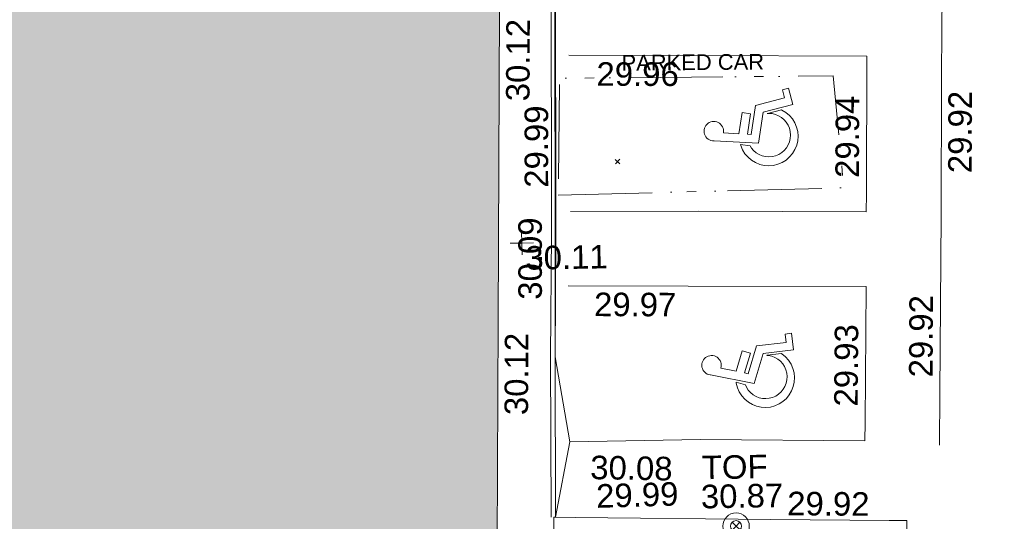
# Model space of a CAD drawing. Header units: millimetres. Extents: x -287732 to 520720, y -103372 to 287754.
# Tile 277 of 380: x 58205 to 73891, y 101316 to 109307. Entities that reach past the tile are written whole.
import ezdxf

# ---------------------------------------------------------------- set-up
doc = ezdxf.new("R2010")
doc.units = ezdxf.units.MM
doc.linetypes.add('IMPORT-UG_DRAINAGE_UNIDENTIFIED_QLB2 _2_', pattern=[2700, 1500, -300.0000000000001, 0, -250, 150, -300.0000000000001, 0, -200])
doc.linetypes.add('IMPORT-UG_ELEC_STREET LIGHTING_QLB2 _2_', pattern=[2700, 1500, -300.0000000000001, 0, -250, 150, -300.0000000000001, 0, -200])
for name, color, linetype, lineweight, true_color in [('00__TOPO__TOP_OF_FENCE_SYMBOL', 7, 'Continuous', 9, 0x666666), ('00_UAV_BUILDING_OUTLINE', 5, 'Continuous', 9, 0x0000ff), ('00_UAV_HANDICAP', 7, 'Continuous', 9, 0x666666), ('00_UAV_KERB_BOTTOM', 1, 'Continuous', 9, 0xff0000), ('00_UAV_KERB_TOP', 7, 'Continuous', 9, 0xa500a5), ('00_UAV_LEVEL_SPOT', 7, 'Continuous', 9, 0x666666), ('00_UAV_ROAD_MARKING_WHITE_CONTINUOUS', 7, 'Continuous', 9, 0x999999), ('00_UAV_TOP_OF_FENCE', 6, 'Continuous', 9, 0xff00ff), ('00_UAV_WALL', 7, 'Continuous', 9, 0x7c00a5), ('01_DTM_CONTOUR_MJR', 7, 'Continuous', 9, 0x7f3f00), ('12333-PUM-2D-U-0001-C01 - Rev2_REVIT IMPORT_dwg', 7, 'Continuous', 9, 0x767676), ('A_RHA_Line', 7, 'Continuous', 9, 0x00a600), ('PUM-UNIDENTIFIED-QLB2', 150, 'IMPORT-UG_DRAINAGE_UNIDENTIFIED_QLB2 _2_', 9, 0x007fff)]:
    doc.layers.add(name, color=color, linetype=linetype, lineweight=lineweight, true_color=true_color)
doc.layers.add('A_RHA_Detail', color=7, linetype='Continuous', lineweight=9)
doc.layers.add('GEN-TEXT', color=7, linetype='Continuous', lineweight=9)
doc.styles.add('Arial_1', font='arial.ttf', dxfattribs={"height": 250})
doc.styles.add('Swis721 Lt BT_2', font='swissl.ttf', dxfattribs={"height": 375})

# ---------------------------------------------------------------- blocks, each defined once
blk = doc.blocks.new('12333-PUM-2D-U-0001-C01 - Rev2_REVIT IMPORT_dwg_NN_DISABLED-2077243-Site Location Plan Proposed')
at = {"layer": '00_UAV_HANDICAP', "color": 254, "true_color": 0xcccccc, "flags": 128}
for points in [[(792.900669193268, 2280.610141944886), (791.7071703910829, 2292.07751121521), (793.8081731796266, 2332.120596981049), (801.0244637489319, 2372.831781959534), (815.4072651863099, 2410.199520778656), (834.6163260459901, 2445.752122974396), (859.749849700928, 2478.102067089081), (889.2795283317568, 2504.909103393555), (923.3511180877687, 2527.414707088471), (959.3303727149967, 2544.664522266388), (998.4665040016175, 2556.514413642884), (1039.2262383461, 2560.624703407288), (1079.412596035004, 2559.765463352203), (1118.738746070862, 2551.450682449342), (1157.491520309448, 2538.16637172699), (1192.898365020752, 2517.715835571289), (1224.006547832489, 2492.725584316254), (1252.055346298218, 2463.052631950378), (1274.706992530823, 2430.225001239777), (1291.813247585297, 2393.001502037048), (1302.421377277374, 2354.008642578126), (1307.916702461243, 2314.347399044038), (1305.669944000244, 2273.062837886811), (1298.599409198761, 2233.593128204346), (1284.216607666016, 2196.225389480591), (1265.0078332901, 2160.675271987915), (1239.874310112, 2128.325325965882), (1210.342148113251, 2101.518576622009), (1176.273041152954, 2079.012685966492), (1140.291016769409, 2061.760674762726), (1101.157368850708, 2049.910496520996), (1060.397634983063, 2045.80020685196), (1020.211563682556, 2046.661929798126), (1012.880205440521, 2047.507810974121), (1006.596107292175, 1634.045719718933), (1571.880964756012, 1568.824091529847), (1546.079030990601, 1345.195162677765), (1001.914062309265, 1407.980013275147), (1000.24232711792, 1306.200863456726), (1771.761510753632, 1217.184261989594), (1999.075649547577, 459.5242324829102), (2211.618631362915, 523.1246404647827), (2262.459996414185, 363.6714551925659), (1833.36162776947, 234.4119656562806), (1599.502904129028, 1011.711552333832), (773.3163873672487, 1107.035580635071), (793.1872142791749, 2283.093666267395)], [(1682.266412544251, 528.8078632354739), (1572.075039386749, 894.0196480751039), (1567.742828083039, 905.9329998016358), (1573.604313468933, 863.6290800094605), (1570.739078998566, 773.317301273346), (1552.962766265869, 684.7259380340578), (1521.665662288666, 598.9553887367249), (1477.418087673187, 520.9705080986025), (1422.563350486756, 449.2476672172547), (1356.286735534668, 387.6532275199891), (1281.217809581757, 337.1446035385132), (1198.744377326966, 298.8224844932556), (1111.633737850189, 274.8816493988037), (1022.228912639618, 263.7959882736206), (931.9171335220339, 266.6612226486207), (843.3257698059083, 284.4375349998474), (758.7969836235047, 315.5913665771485), (679.4270675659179, 358.7404522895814), (607.8450151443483, 414.837237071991), (546.2530592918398, 481.1135657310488), (495.7444362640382, 556.1824921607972), (458.6640780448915, 638.5126520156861), (433.3382083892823, 724.5248012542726), (422.3930502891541, 815.1691925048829), (425.2607680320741, 905.4806843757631), (443.0345973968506, 994.0723344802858), (474.1911988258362, 1078.603317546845), (518.5820462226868, 1157.829962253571), (573.4367834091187, 1229.552803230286), (639.5701260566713, 1289.905480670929), (694.1389988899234, 1326.411494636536), (723.6680223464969, 1582.343622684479), (693.8022819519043, 1574.457298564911), (583.3735445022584, 1522.995261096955), (481.0201821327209, 1454.233631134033), (392.0010418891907, 1370.084751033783), (315.4994992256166, 1274.420238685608), (256.4850852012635, 1166.666716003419), (214.2946676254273, 1051.938898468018), (190.3077412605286, 931.3308815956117), (186.3425008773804, 809.673605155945), (201.1544143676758, 687.1081438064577), (234.2233352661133, 569.9884924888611), (286.78634557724, 458.1744332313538), (354.4472895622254, 357.2088755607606), (438.452609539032, 266.9454902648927), (534.2603947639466, 191.6857097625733), (641.8709315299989, 131.4320169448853), (756.7417348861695, 90.48087673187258), (877.3497522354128, 66.49395036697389), (999.0070287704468, 62.52871046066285), (1121.429504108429, 76.10134553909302), (1238.692141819, 110.4095443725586), (1350.362928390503, 161.7307938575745), (1451.472045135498, 230.6359834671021), (1541.591871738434, 313.3970569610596), (1616.994925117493, 410.446604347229), (1677.107828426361, 516.815092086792), (1681.168209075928, 530.1953811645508)]]:
    blk.add_lwpolyline(points, close=True, dxfattribs=at)
blk = doc.blocks.new('12333-PUM-2D-U-0001-C01 - Rev2_REVIT IMPORT_dwg_MSL_Node_LineworkTOF-2077248-Site Location Plan Proposed')
at = {"layer": '00__TOPO__TOP_OF_FENCE_SYMBOL', "color": 254, "true_color": 0xcccccc, "flags": 128}
for points in [[(165.3591892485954, 165.3591892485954), (0, 0), (-165.3591892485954, 165.3591892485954)], [(165.3591892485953, -165.3591892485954), (0, 0), (-165.3591892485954, -165.3591892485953)]]:
    blk.add_lwpolyline(points, dxfattribs=at)
at = {"layer": '00__TOPO__TOP_OF_FENCE_SYMBOL', "color": 254, "true_color": 0xcccccc}
for radius in [562.5594001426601, 233.853208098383]:
    blk.add_circle((0, 0), radius, dxfattribs=at)
blk = doc.blocks.new('12333-PUM-2D-U-0001-C01 - Rev2_REVIT IMPORT_dwg_UAV-2077255-Site Location Plan Proposed')
at = {"layer": '00_UAV_LEVEL_SPOT', "color": 254, "true_color": 0xcccccc, "flags": 128}
for points in [[(500.0000000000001, 0), (0, 0), (0, 500.0000000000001)], [(0, -500.0000000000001), (0, 0), (-500.0000000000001, 0)]]:
    blk.add_lwpolyline(points, dxfattribs=at)
blk = doc.blocks.new('12333-PUM-2D-U-0001-C01 - Rev2_REVIT IMPORT_dwg_MGS62954_T2_Galway_ITM_3d_Rev1-2077680-Site Location Plan Proposed')
at = {"layer": '00_UAV_KERB_BOTTOM', "color": 254, "true_color": 0xcccccc, "flags": 128}
blk.add_lwpolyline([(533970460.6764934, 725655622.7801915), (533970497.5415, 725658177.4255), (533970542.8540002, 725660144.2585001), (533970550.886872, 725660621.9054228), (533970607.8540002, 725664009.2585)], dxfattribs=at)
at = {"layer": '00_UAV_KERB_TOP', "color": 254, "true_color": 0xcccccc, "flags": 128}
blk.add_lwpolyline([(533970390.6837807, 725655623.7902268), (533970427.5531328, 725658178.7366688), (533970472.8675568, 725660145.6531729), (533970480.8939601, 725660622.9154642), (533970537.8662, 725664010.5725024)], dxfattribs=at)
at = {"layer": '00_UAV_ROAD_MARKING_WHITE_CONTINUOUS', "color": 254, "true_color": 0xcccccc, "flags": 128}
for points in [[(533970848.7796367, 725671481.3943528), (533973260.7796367, 725671441.394353), (533975847.9933421, 725671435.7128518), (533976903.7796369, 725671433.394353), (533976863.7796367, 725669207.394353), (533976841.836843, 725667489.872041), (533976819.7796367, 725665763.3943528), (533976749.7796368, 725663312.3943529), (533976732.5078264, 725662491.297965), (533976686.7796367, 725660317.3943532), (533976618.6945079, 725657492.6352007), (533976598.7796367, 725656666.3943529)], [(533970783.6682635, 725660490.4737957), (533972826.4457352, 725660456.7442223), (533975495.7671606, 725660404.2743355), (533975501.8940332, 725660691.0615263), (533975548.6682635, 725662880.4737957), (533972739.2505813, 725662938.4853703), (533970802.6682635, 725662978.4737958)], [(533970707.7796369, 725656820.3943529), (533972790.7796367, 725656820.3943529), (533975409.7796368, 725656752.3943529), (533975417.3823167, 725657049.0195446), (533975472.7796368, 725659210.394353), (533972635.6409779, 725659268.9783373), (533970726.7796367, 725659308.3943529)]]:
    blk.add_lwpolyline(points, dxfattribs=at)
at = {"layer": '00_UAV_WALL', "color": 254, "true_color": 0xcccccc, "flags": 128}
blk.add_lwpolyline([(533973793.8414395, 725650302.7033774), (533974200.3676794, 725650297.1900476), (533974200.7343516, 725650607.0999571), (533971775.5415001, 725650630.4255002), (533970578.5414999, 725650617.4255003), (533970597.306769, 725651276.808184), (533970643.5415, 725652901.4255002), (533970707.5415, 725655371.4255002), (533971609.8721884, 725655339.3160245), (533972365.5415, 725655312.4255), (533974305.5415, 725655254.4255002), (533976046.5414999, 725655197.4255), (533976053.2997108, 725655473.906877), (533975771.959847, 725655481.0021489), (533973891.5415, 725655528.4255002), (533970774.3707953, 725655614.1530586), (533970460.6764934, 725655622.7801915), (533970434.5415, 725655623.4255), (533970396.5415, 725653909.4255002), (533970338.5415, 725651579.4255), (533970324.5217686, 725651042.0024631), (533970310.4177409, 725650501.3480704)], dxfattribs=at)
at = {"layer": '01_DTM_CONTOUR_MJR', "color": 254, "true_color": 0xcccccc, "flags": 128}
blk.add_lwpolyline([(533970595.0945947, 725664010.0000001), (533970587.2985005, 725663384.0872272), (533970532.851064, 725660141.0212766), (533970528.1250001, 725659928.4090911), (533970500.0000001, 725658180.0000002), (533970710.0000001, 725656820.0000002), (533970460.5797609, 725655622.7828519)], dxfattribs=at)
for p, xscale, yscale, zscale, rotation in [((533974434.7727239, 725661025.4058968), 0.6000000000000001, 0.6000000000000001, 0.6000000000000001, 86.90343036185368), ((533974221.1532558, 725657115.0841826), 0.5999999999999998, 0.5999999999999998, 0.5999999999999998, 78.8189659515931)]:
    blk.add_blockref('12333-PUM-2D-U-0001-C01 - Rev2_REVIT IMPORT_dwg_NN_DISABLED-2077243-Site Location Plan Proposed', p, dxfattribs=dict(xscale=xscale, yscale=yscale, zscale=zscale, rotation=rotation))
at = {"xscale": 0.375, "yscale": 0.375, "zscale": 0.375}
for name, p in [('12333-PUM-2D-U-0001-C01 - Rev2_REVIT IMPORT_dwg_UAV-2077255-Site Location Plan Proposed', (533970000, 725660000)), ('12333-PUM-2D-U-0001-C01 - Rev2_REVIT IMPORT_dwg_MSL_Node_LineworkTOF-2077248-Site Location Plan Proposed', (533973333.8533342, 725655431.4107673))]:
    blk.add_blockref(name, p, dxfattribs=at)
at = {"layer": '00_UAV_BUILDING_OUTLINE', "color": 251, "true_color": 0x666666, "char_height": 375, "width": 1495.902363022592, "attachment_point": 1, "line_spacing_factor": 1.005061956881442, "style": 'Swis721 Lt BT_2'}
for insert, rotation in [((533969786.4767422, 725662264.2836261), 88.72855217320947), ((533969675.5310944, 725657265.514671), 88.7285521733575)]:
    blk.add_mtext('30.12', dxfattribs=dict(at, insert=insert, rotation=rotation))
at = {"layer": '00_UAV_KERB_BOTTOM', "color": 251, "true_color": 0x666666, "insert": (533970059.9310867, 725660880.1974695), "char_height": 375, "width": 1495.902363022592, "attachment_point": 1, "rotation": 89.03651367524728, "line_spacing_factor": 1.005061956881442, "style": 'Swis721 Lt BT_2'}
blk.add_mtext('29.99', dxfattribs=at)
at = {"layer": '00_UAV_KERB_TOP', "color": 251, "true_color": 0x666666, "insert": (533969928.8466449, 725659098.2361648), "char_height": 375, "width": 1495.902363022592, "attachment_point": 1, "rotation": 89.03651368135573, "line_spacing_factor": 1.005061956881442, "style": 'Swis721 Lt BT_2'}
blk.add_mtext('30.09', dxfattribs=at)
at = {"layer": '00_UAV_LEVEL_SPOT', "insert": (533970051.8765643, 725659949.1441547), "char_height": 375, "width": 1495.902363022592, "attachment_point": 1, "line_spacing_factor": 1.005061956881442, "style": 'Swis721 Lt BT_2'}
blk.add_mtext('30.11', dxfattribs=at)
at = {"layer": '00_UAV_ROAD_MARKING_WHITE_CONTINUOUS', "color": 251, "true_color": 0x666666, "char_height": 375, "width": 1495.902363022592, "attachment_point": 1, "line_spacing_factor": 1.005061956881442, "style": 'Swis721 Lt BT_2'}
for s, insert, rotation in [('29.96', (533971240.1114808, 725662860.0139301), 358.81706941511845), ('29.94', (533975012.1171401, 725660951.5820814), 88.77612891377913), ('29.92', (533976809.9719651, 725660995.9572923), 88.79495764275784), ('29.97', (533971137.5305018, 725659190.9949306), 358.8170694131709), ('29.92', (533976129.3971362, 725657754.0552585), 88.6708505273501), ('29.93', (533974928.7208383, 725657311.6263309), 88.53179659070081)]:
    blk.add_mtext(s, dxfattribs=dict(at, insert=insert, rotation=rotation))
at = {"layer": '00_UAV_TOP_OF_FENCE', "color": 251, "true_color": 0x666666, "char_height": 375, "attachment_point": 1, "line_spacing_factor": 1.005061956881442, "style": 'Swis721 Lt BT_2'}
for s, insert, width in [('TOF', (533972804.464658, 725656561.7988304), 1163.479615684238), ('30.87', (533972782.0410163, 725656098.4221255), 1495.902363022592)]:
    blk.add_mtext(s, dxfattribs=dict(at, insert=insert, width=width))
at = {"layer": '00_UAV_WALL', "color": 251, "true_color": 0x666666, "char_height": 375, "width": 1495.902363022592, "attachment_point": 1, "line_spacing_factor": 1.005061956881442, "style": 'Swis721 Lt BT_2'}
for s, insert, rotation in [('30.08', (533971034.6528174, 725656595.9652522), 358.0411881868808), ('29.99', (533971111.0731657, 725656135.9583797), 0.7080781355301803), ('29.92', (533974160.227011, 725655966.6101251), 358.5553310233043)]:
    blk.add_mtext(s, dxfattribs=dict(at, insert=insert, rotation=rotation))
blk = doc.blocks.new('12333-PUM-2D-U-0001-C01 - Rev2_REVIT IMPORT_dwg-1620468-Site Location Plan Proposed')
at = {"layer": 'GEN-TEXT', "color": 253, "true_color": 0xaaaaaa}
for p, q in [((330431.9948138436, 45382.288482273), (330502.7054919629, 45452.99916039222)), ((330502.7054919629, 45382.288482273), (330431.9948138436, 45452.99916039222))]:
    blk.add_line(p, q, dxfattribs=at)
at = {"layer": 'PUM-UNIDENTIFIED-QLB2', "color": 141, "true_color": 0xaad4ff, "flags": 128}
blk.add_lwpolyline([(329512.3501528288, 44897.64382131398), (334063.3501529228, 44936.64382130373), (333927.350152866, 46721.64382133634), (329567.35015288, 46759.64382127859)], close=True, dxfattribs=at)
blk.add_blockref('12333-PUM-2D-U-0001-C01 - Rev2_REVIT IMPORT_dwg_MGS62954_T2_Galway_ITM_3d_Rev1-2077680-Site Location Plan Proposed', (-533641079.6498471, -725615854.3561786))
at = {"layer": 'PUM-UNIDENTIFIED-QLB2', "insert": (331695.0479996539, 47103.14235046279), "char_height": 250, "width": 2708.766527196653, "attachment_point": 2, "rotation": 359.50064575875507, "line_spacing_factor": 0.9417779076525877, "style": 'Arial_1'}
blk.add_mtext('PARKED CAR', dxfattribs=at)

msp = doc.modelspace()

# ---------------------------------------------------------------- hatches: boundary and pattern name
at = {"layer": 'A_RHA_Detail', "true_color": 0xc0c0c0}
h = msp.add_hatch(color=9, dxfattribs=at)
h.paths.add_polyline_path([(-80880.60083809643, -68502.79057078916), (-80400.865924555, -68483.41509113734), (-80400.865924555, -62984.64684185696), (-24474.85765177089, -63009.32043784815), (-24456.14471271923, -50840.30023858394), (-36622.55041039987, -50831.65104353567), (-36622.55041039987, -44228.57792613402), (-50959.0526582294, -44218.38599194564), (-50959.0526582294, -42573.78171514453), (-54563.9325804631, -42571.21897729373), (-54565.69773352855, -45054.17447474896), (-92408.82109321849, -45027.27149621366), (-92411.78875845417, -49201.74309222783), (-100061.9988811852, -49201.74309222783), (-100052.2214449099, -64852.82557838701), (-86120.90825229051, -64852.82557838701), (-86092.1662649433, -62957.90041523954), (-84861.10047608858, -62957.90041523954), (-84854.79052929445, -68240.109737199), (-80870.60226892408, -68240.10973722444)])
h.paths.add_polyline_path([(-137238.9269902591, -68461.9384092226), (-132719.7426408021, -68433.0633692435), (-132847.0731201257, -62850.04282283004), (-130454.6837966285, -62916.63108078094), (-130498.2830220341, -61355.85393642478), (-117581.136331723, -61423.42893438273), (-117492.3908565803, -49183.91309190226), (-125136.5200282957, -49178.47881952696), (-125133.572703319, -45032.61887136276), (-163007.1824077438, -45005.6942194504), (-163007.1824076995, -44090.2963411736), (-163123.8521269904, -44090.21339942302), (-163122.6389897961, -42383.75184302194), (-166563.8543419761, -42383.75184298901), (-166565.034908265, -44044.39824208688), (-193158.4656786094, -44025.49275805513), (-193195.152889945, -62863.65652504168), (-137269.7106414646, -62916.63108078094), (-137254.3708868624, -65679.90523788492)])
h.paths.add_polyline_path([(120310.9497607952, -32334.28230164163), (120312.4652266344, -31610.73011961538), (133451.2244789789, -31638.24899384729), (133469.2230092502, -19717.98315780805), (121295.7536929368, -19692.48606430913), (121319.8434528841, -8190.941560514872), (112277.0825930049, -8172.001674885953), (112263.1770823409, -14811.1234547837), (78285.85310969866, -14739.95861438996), (78292.82277619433, -8167.077575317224), (75241.99098605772, -8160.673431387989), (69355.76844233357, -8152.931592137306), (69353.6659720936, -9156.74635762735), (68372.60878945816, -9154.691552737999), (68372.60878945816, -13705.52853215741), (69333.7233474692, -13707.54156770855), (69325.07112547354, -16249.53369228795), (66623.4489111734, -16249.53369228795), (66619.79243935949, -17995.29925530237), (65989.07757494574, -17995.2992552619), (65985.44262772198, -19730.78799483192), (57152.23993377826, -19712.28702421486), (57127.42535098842, -31559.89463417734), (70277.87165424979, -31587.43801817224), (70277.87165431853, -32271.7414715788), (78263.96947909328, -32285.12944888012), (78266.62661740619, -31019.79372153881), (112335.8856506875, -31091.15111860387), (112335.8856506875, -32317.57330553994), (119781.4233959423, -32333.17321913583)])
h.paths.add_polyline_path([(7503.717409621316, -1791.439263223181), (15482.43097392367, -674.0213231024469), (15484.0826588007, 148.1327206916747), (56188.28042539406, 205.5276654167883), (56155.84326007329, 14338.3166313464), (18016.62665935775, 14236.48149539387), (17967.9025208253, 34313.18372071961), (21727.10644863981, 34324.0692624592), (21708.90974962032, 40608.10218321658), (18009.66447159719, 40608.10218321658), (17995.54603706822, 45483.75063442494), (9770.084204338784, 45420.6329473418), (3966.213879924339, 45446.76585222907), (3984.771235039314, 14176.56786832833), (1023.062455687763, 14176.56786837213), (-276.5134647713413, 14190.52623461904), (-231.6790044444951, 5968.135265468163), (-226.4491536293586, 193.7444677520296), (553.0869992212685, 183.4716499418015), (7477.609307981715, 143.2867586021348), (7488.638446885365, -674.0213231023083)])
h.paths.add_polyline_path([(77755.59663317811, 53.47451145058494), (77729.51881611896, 1699.844979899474), (94464.47132486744, 1659.976083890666), (94606.37913471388, 17991.390236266), (88810.4190114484, 18015.03260816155), (88799.89418497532, 14436.74271609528), (69413.88950349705, 14457.8773889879), (69377.35724448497, 99.62816357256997), (75241.99098605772, 67.32134432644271)])
h.paths.add_polyline_path([(61252.12079701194, 46453.95617366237), (105774.7348988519, 46472.68783506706), (105768.2642198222, 61852.61234306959), (92285.13876309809, 61852.61234306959), (92308.59670399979, 65784.30757140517), (96107.4668000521, 65767.60445243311), (96059.68081117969, 75209.20847378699), (101084.8427276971, 75071.88872764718), (104988.0046543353, 74765.36560406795), (108403.6894220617, 74363.8408943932), (112009.2703903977, 73787.25420861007), (115645.3524815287, 73049.69667206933), (116890.8108051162, 72761.69136252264), (120208.9929833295, 71893.18353872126), (120865.241739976, 71703.68484519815), (124135.6329506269, 70669.67317906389), (127435.6253142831, 69480.50055823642), (127820.4368670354, 69394.93141813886), (128274.3081769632, 69331.69585753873), (128731.8791144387, 69306.66104516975), (129189.9401488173, 69320.00258290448), (129645.2782985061, 69371.62688826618), (130094.6997111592, 69461.17185603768), (130535.0520071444, 69588.00939074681), (130963.246434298, 69751.24981927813), (131376.2795165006, 69949.74812590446), (131771.2541232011, 70182.11198903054), (132162.5575600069, 70460.5404660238), (132496.0921583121, 70741.69081113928), (132820.871367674, 71064.98072578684), (133117.4593294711, 71414.31364272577), (133383.77568926, 71787.23923950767), (133616.5473239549, 72178.5372844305), (133817.1647262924, 72590.54524898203), (133982.6025969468, 73017.89547513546), (134111.7005086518, 73457.59040801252), (134203.5529320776, 73906.54590458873), (134257.5155883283, 74361.61286216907), (134272.5462649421, 74819.5993153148), (134250.5259875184, 75277.29281745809), (134189.6227572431, 75731.48297747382), (134090.9274700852, 76178.98397757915), (133955.1324028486, 76616.65691993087), (133783.1900598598, 77041.43184345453), (133576.3064937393, 77450.32925647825), (133335.932843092, 77840.48103920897), (133063.7551572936, 78209.15055532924), (132761.6825665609, 78553.75185442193), (132431.8338935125, 78871.8678050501), (132076.5227905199, 79161.26705197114), (131698.2415080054, 79419.91966861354), (131299.6434187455, 79646.01139197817), (131093.5942456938, 79746.34209763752), (132146.0467355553, 83110.22226145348), (122787.7632953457, 86282.54285518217), (121604.3555412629, 82800.3591886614), (117095.9864227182, 83870.84033785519), (116841.9598400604, 83526.35449572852), (116120.5435466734, 91221.93611972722), (110237.7341284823, 91274.27491021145), (110194.3680786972, 90435.39030214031), (104988.0046543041, 90486.49901390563), (104973.2761846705, 94309.82427956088), (103746.1314668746, 94309.8242795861), (103839.9937121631, 122852.1474271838), (96365.09202306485, 122931.9599470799), (96350.3400238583, 123952.4168585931), (104555.5505249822, 123902.1925226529), (104607.3234458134, 120248.5396156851), (125502.5015002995, 120134.1933400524), (125662.0200253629, 137657.3796882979), (114479.5865733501, 137699.2256881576), (114382.306264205, 129149.9458158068), (104644.159003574, 129187.9975073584), (104577.9931702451, 126217.3903144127), (101184.4926406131, 126159.1566967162), (101264.6166812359, 135959.2655565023), (89967.23178808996, 135988.8856164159), (89927.63362986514, 125823.6463181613), (93630.53562302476, 125840.7948842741), (93580.65688892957, 122931.9599470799), (88697.38835376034, 122904.7310126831), (88679.3898954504, 95739.09143775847), (86378.25848996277, 95739.09143775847), (86378.18187189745, 96178.1008337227), (83279.50743284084, 96200.92083327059), (83273.62493422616, 95735.74732133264), (70169.67509619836, 95733.22421950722), (70166.26842742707, 96272.07409347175), (66674.99731294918, 96257.14073655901), (66654.74538556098, 95755.71092136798), (65784.77231079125, 95755.71092136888), (65887.65094984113, 117470.630565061), (53473.3427162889, 117487.9046429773), (53434.44066309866, 98570.46349063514), (40649.41626916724, 98570.46349063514), (40610.16711559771, 94406.01479078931), (38853.82372868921, 94410.36303440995), (38848.65589191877, 89463.65332729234), (40612.46601912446, 89518.45976927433), (40665.38257362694, 86257.73741128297), (38372.19584460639, 86305.72309285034), (38369.79374539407, 76901.0507917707), (50937.9512507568, 76944.40198294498), (50922.88567286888, 74598.78180889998), (56484.9061132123, 74588.85093771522), (56484.9061132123, 75194.85181995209), (92465.4037153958, 75233.0258166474), (92645.92783662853, 71766.64845094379), (89810.55521366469, 69362.83965827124), (85313.16173974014, 69360.94750420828), (85313.16173974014, 66907.4050808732), (75210.14498263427, 66903.15451589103), (75210.14498263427, 63815.70944550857), (70819.40014309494, 63815.70999200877), (70819.21601505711, 64253.35708059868), (69456.83415683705, 64253.35708059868), (69455.7195737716, 66901.99623166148), (61303.32856759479, 66898.5668068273), (61304.56054988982, 63970.32021231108), (70500.41048208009, 63970.32021219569), (70500.4088543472, 61852.59006207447), (61245.6438848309, 61848.69637488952), (61252.03558504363, 46656.49344428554)])
h.paths.add_polyline_path([(-17153.16561239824, 48569.32684293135), (-17153.16561224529, 60770.38083685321), (-29362.88357759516, 60774.70428694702), (-29362.88357759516, 67399.20394580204), (-43507.24466814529, 67405.01911303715), (-43488.5313307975, 69093.07334175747), (-45766.41866231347, 69109.32868388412), (-45794.3462003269, 67405.01911303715), (-47272.11273194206, 67404.2124544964), (-47272.44887633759, 66454.91798908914), (-86004.56386332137, 66468.63299519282), (-86006.66970787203, 60521.58362721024), (-92662.87722510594, 60521.58362721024), (-92665.2138765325, 50184.35611932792), (-79752.0168396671, 50179.78309939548), (-79752.016597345, 48591.4932381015), (-17157.7163123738, 48569.32845417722)])
h.paths.add_polyline_path([(-201056.4185878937, 48628.75479108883), (-138377.9751621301, 48634.64535779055), (-138377.9751621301, 50133.28201003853), (-125467.710581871, 50134.49626164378), (-125468.6909603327, 60566.1903686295), (-132186.8595614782, 60565.86652591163), (-132187.4203588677, 66533.0197876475), (-170643.3098734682, 66805.61809689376), (-170643.3098732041, 67738.78475848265), (-200340.0100486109, 67488.93693764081), (-200348.7171487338, 60827.78025104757), (-201057.5650552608, 60827.71357558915), (-201056.6510294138, 51102.04313372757)])
h.paths.add_polyline_path([(-240051.5126725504, 54769.19491160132), (-239444.490259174, 54811.10754483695), (-239186.5396223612, 54841.92927608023), (-238764.8191577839, 54940.98166103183), (-238382.4735933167, 55122.46891388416), (-237990.3402229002, 55354.87497234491), (-237269.2031023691, 55936.21515020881), (-237032.4836384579, 56225.56611516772), (-236793.0039602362, 56569.31473944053), (-236554.5880578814, 57004.26389721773), (-236432.7219585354, 57267.46508908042), (-236300.081527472, 57753.26238983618), (-236250.7285154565, 58017.17885684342), (-236235.6490609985, 58516.21786804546), (-236233.2538429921, 58987.85640053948), (-236213.7029795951, 59823.48083769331), (-236363.8287855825, 59820.86038205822), (-236634.0279869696, 60698.06075827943), (-236391.9547756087, 61432.19726339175), (-236225.4740089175, 61435.10319600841), (-236201.6036569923, 62637.68779596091), (-232563.5271750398, 62639.28734435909), (-232563.5271750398, 63049.03842404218), (-232732.1945866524, 63049.15302218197), (-232860.1521277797, 63457.95890274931), (-232731.606808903, 63914.24862697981), (-232560.8209656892, 63914.24862697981), (-232515.1276847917, 70598.00033009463), (-240628.6947849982, 70598.85496273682), (-240629.7923196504, 72350.98321577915), (-246412.6011212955, 72347.36085933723), (-246412.6011212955, 70616.45923936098), (-254449.5805725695, 70618.60952619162), (-254454.637144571, 70754.06491720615), (-254469.7140363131, 73191.66276250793), (-263883.2532625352, 73267.83063688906), (-263902.4181505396, 68260.74348553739), (-263714.8217520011, 68259.82096572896), (-263552.9672900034, 67819.65434396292), (-263719.0883117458, 67392.2068408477), (-263913.6298699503, 67392.20684284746), (-263956.7001913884, 58633.76423459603), (-260181.1963171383, 58611.22607638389), (-260192.3146983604, 56354.25111579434), (-257184.684388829, 56339.46086021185), (-257213.4419957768, 57092.93866021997), (-257338.5163846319, 57093.27331223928), (-257471.0109294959, 57531.74572308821), (-257338.5163845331, 58062.22513696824), (-257203.4956297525, 58064.06881289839), (-257173.5751889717, 58598.54056692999), (-256478.2273617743, 58575.27357994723), (-256478.2273617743, 58788.51859473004), (-256013.0091299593, 58911.92701534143), (-255397.0786664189, 58780.99767617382), (-255397.0786664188, 58595.982422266), (-243809.885361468, 58585.92793201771), (-243805.3570672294, 58352.04527760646), (-243740.939469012, 57884.52572680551), (-243619.0830608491, 57421.84877545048), (-243424.3877545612, 56943.65915412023), (-243247.1437899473, 56608.24157713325), (-243003.0710579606, 56249.99021479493), (-242732.2093200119, 55932.75703082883), (-242371.7230178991, 55603.12658811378), (-242141.255125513, 55424.88676767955), (-241804.9643037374, 55216.88439822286), (-241529.4640827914, 55077.02869055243), (-241100.6275144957, 54917.18295003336), (-240836.2134980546, 54840.82833176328), (-240453.4486195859, 54788.60784130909), (-240218.9578693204, 54777.28227442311)])
h.paths.add_polyline_path([(40276.69022552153, 59895.36417752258), (40328.62676029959, 69196.9439153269), (36588.99968785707, 69217.8245910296), (36619.46637569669, 74674.25962428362), (32264.36460078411, 74687.02318924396), (32233.48293867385, 69156.26826306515), (11916.69390495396, 69269.70959686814), (11966.66200111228, 78218.75165974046), (29087.509017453, 78123.15526808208), (29143.44567205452, 88141.1370047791), (15719.348796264, 88216.09212953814), (15732.60379610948, 90589.9978889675), (4594.294101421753, 90652.19003489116), (4525.129359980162, 78265.12250449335), (10096.76365553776, 78234.01258731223), (10077.43887221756, 74773.03821910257), (4547.641142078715, 74803.91453678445), (4465.579974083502, 60107.1600234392), (19125.89094760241, 60025.30234268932), (19139.86249374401, 62527.53804644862), (31738.59196305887, 62457.19146404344), (31724.55430858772, 59943.11609815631), (38369.79364225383, 59906.01157293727)])
h.paths.add_polyline_path([(-246083.0241259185, 72334.29150213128), (-246083.0594797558, 72334.30275087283), (-246208.2905500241, 72334.29150213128)])
h.paths.add_polyline_path([(-114575.3004830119, 112178.0758695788), (-114575.3246435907, 112178.0758695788), (-114707.2752166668, 115801.5811617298)])
h.paths.add_polyline_path([(-154699.9178765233, 101760.4080976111), (-114382.050333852, 101776.0542914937), (-114382.050333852, 106926.9360164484), (-113755.641395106, 106927.1792101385), (-113757.5507412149, 111847.2721531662), (-114431.6837526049, 111847.2721531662), (-114431.8097758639, 112178.0758695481), (-114575.3004830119, 112178.0758695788), (-114578.9984943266, 121707.2390833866), (-123056.9849702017, 121707.2390833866), (-123068.8201032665, 156452.7036899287), (-119381.2340625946, 156454.1348067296), (-119381.2340625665, 160165.8597952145), (-115501.031452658, 160167.3662801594), (-115503.3750945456, 166206.5793118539), (-132411.7987151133, 166599.6604729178), (-132411.8243278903, 166665.6603411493), (-135275.0124468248, 166664.5490317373), (-135275.0124468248, 166628.1883101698), (-135911.3205076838, 166628.1944502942), (-135911.3479256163, 166352.1604668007), (-152521.1633846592, 166345.7146753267), (-152518.3680955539, 159142.6836790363), (-150699.3133726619, 159117.9265656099), (-150758.5477087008, 122560.691203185), (-151059.2005266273, 122560.691203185), (-151061.0981347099, 121302.4374932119), (-154138.3148337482, 121372.6012653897), (-154138.3148337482, 121865.1834517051), (-154704.3888425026, 121867.2611370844), (-154688.5451973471, 119352.3937021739), (-154745.5933227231, 119352.3715636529), (-154745.5763474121, 118722.1532660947), (-160794.1544526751, 118748.7442832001), (-160794.1544526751, 119410.5425977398), (-163852.1622693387, 119422.408321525), (-163855.0715294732, 118762.2003111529), (-167568.6765459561, 118778.5256058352), (-166634.6619849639, 124395.1277019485), (-166930.050559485, 124500.0918161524), (-167568.6765459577, 124707.6250903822), (-168028.2173235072, 124841.3808647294), (-168630.5006276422, 124991.3056740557), (-169238.2056069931, 125117.4693074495), (-169850.3952285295, 125219.6772876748), (-170466.1255403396, 125297.7720169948), (-171089.11025998, 125351.8553033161), (-171704.4065937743, 125381.1774255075), (-172325.0479971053, 125386.3595015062), (-172782.2248668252, 125374.5832362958), (-173401.7764235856, 125337.4554476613), (-174109.844898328, 125263.4341236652), (-174634.1213722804, 125190.4100126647), (-175245.0145766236, 125080.719099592), (-176047.1958093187, 124895.7675260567), (-176665.4852587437, 124724.7228134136), (-177045.3001228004, 124609.1129151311), (-177631.5127792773, 124405.2077276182), (-176665.4852586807, 118818.5158794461), (-177558.9402083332, 118822.4435768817), (-177662.2853368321, 125263.4341236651), (-176365.3912351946, 126542.9270807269), (-159462.2970490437, 126319.910391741), (-157057.7396790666, 128609.0850976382), (-157060.6673204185, 136153.1661957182), (-158638.8016610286, 137740.2441626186), (-159352.3735831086, 137740.2441626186), (-161634.4140634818, 140201.1078539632), (-168727.9404945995, 140256.8191146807), (-171035.0401161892, 137942.8847305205), (-174184.1459014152, 137942.8847305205), (-176460.1167434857, 140292.2858551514), (-177341.6856934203, 140292.2858551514), (-177341.7113613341, 140358.4281613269), (-183428.5803825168, 140356.0660244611), (-185921.6385985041, 137917.4639994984), (-185921.6385985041, 131757.3091155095), (-186906.8767412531, 131756.9267733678), (-187725.3914540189, 130809.9989183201), (-187724.058890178, 127376.1828148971), (-186481.0281350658, 126304.5577463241), (-186479.4846754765, 122327.2959175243), (-185176.2828158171, 121059.4673825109), (-180304.1129154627, 121059.4673824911), (-180304.1136492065, 118802.0484409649), (-193555.3706955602, 118802.0484409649), (-193555.368699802, 133117.8341649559), (-192593.6442938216, 133118.2073819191), (-192593.6442938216, 134200.8158367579), (-192224.6284783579, 134200.9592041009), (-192225.5653014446, 136615.0101267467), (-192595.0012460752, 136615.0101267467), (-192595.4357332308, 137734.4745165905), (-193589.2709668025, 137734.4746851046), (-193589.2685988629, 147474.570583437), (-193163.2062206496, 147492.8644732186), (-192765.7252967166, 147531.087133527), (-192359.9383250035, 147589.5931622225), (-192199.8207947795, 147616.5827294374), (-191882.7548926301, 147682.9245600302), (-191568.5380070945, 147761.6632019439), (-191257.654638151, 147852.677242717), (-190828.6072909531, 148002.2045655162), (-190647.7999969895, 148070.9514233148), (-190349.7690789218, 148197.8750094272), (-190056.9509284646, 148336.4013817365), (-189769.797051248, 148486.3169427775), (-189405.3590254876, 148698.0567944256), (-189132.906026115, 148873.2749095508), (-188867.542109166, 149059.0543929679), (-188609.6764469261, 149255.1087866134), (-188354.9814055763, 149465.3525772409), (-188079.6339208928, 149713.879248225), (-187884.9836199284, 149901.8220103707), (-187545.928247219, 150265.8040604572), (-187446.29984479, 150378.3960832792), (-187241.3270201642, 150629.2310214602), (-187046.3599558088, 150887.9197697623), (-186861.6992771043, 151154.0634500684), (-186546.1373636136, 151669.829875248), (-186524.4196769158, 151707.0632450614), (-163675.2898318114, 151669.829875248), (-163687.5843045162, 148134.07679455), (-157303.6541541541, 148136.492106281), (-157303.6541541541, 155759.91501608), (-157557.4317586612, 155765.0384228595), (-157555.9168973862, 166678.0466575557), (-187009.2021991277, 166699.7464767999), (-187013.0952111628, 162054.4009359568), (-188707.17754695, 162044.5925187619), (-188705.9961892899, 155021.5333641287), (-188737.9999316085, 154650.5326604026), (-188799.0133969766, 154283.1866125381), (-188857.2045401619, 154035.4341107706), (-188966.1106131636, 153679.3368924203), (-189102.6200311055, 153332.8820747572), (-189265.8911675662, 152998.2056672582), (-189454.9174011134, 152677.371060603), (-189645.2484685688, 152421.3220123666), (-189916.9563410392, 152104.2450531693), (-190212.7041973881, 151809.4634871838), (-190530.6686598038, 151538.7947471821), (-190868.8893671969, 151293.9075915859), (-191225.281078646, 151076.3118324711), (-191597.6465194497, 150887.3490191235), (-192092.8415776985, 150682.5621956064), (-192519.2468154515, 150561.8451365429), (-192903.8930791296, 150482.240889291), (-193187.215491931, 150440.8868273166), (-193594.1866364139, 150407.1257787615), (-193594.5952989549, 151459.9895227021), (-205369.2399268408, 151455.4201247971), (-205354.4523517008, 113350.0822379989), (-207187.1580384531, 113349.3710182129), (-207184.3024929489, 105991.0636522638), (-205312.8748221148, 105991.1901500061), (-205311.2362476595, 101769.6553082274), (-175488.6451201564, 101781.2285901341), (-175488.6451201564, 110889.6985621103), (-154703.4627663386, 110897.5679794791), (-154700.2792295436, 102691.5597281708)])
h.paths.add_polyline_path([(193735.9435693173, 113047.8274774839), (208865.0938716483, 114991.0266430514), (208976.1154123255, 114126.6471160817), (216447.8967332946, 115086.3281915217), (216038.7305308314, 118271.9702413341), (232648.5073383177, 120405.3421626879), (233425.993615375, 114352.0734369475), (240632.2017567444, 115277.6440988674), (239854.8412683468, 121329.9334727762), (256406.8682407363, 123455.8879629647), (257091.7572256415, 118089.1198988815), (264572.2871227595, 119040.8180953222), (261877.8350555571, 138524.7609215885), (259178.7147038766, 138221.6086035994), (259197.3483655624, 137439.0084132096), (254686.1480587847, 136897.0007612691), (255412.6810205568, 131314.8303176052), (240852.7447969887, 129522.4514056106), (239771.0426543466, 137918.8519126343), (240649.5822431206, 138010.1984551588), (240062.3063116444, 142776.6750342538), (239165.7694642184, 142685.0143484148), (237630.9646614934, 151018.3171732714), (266172.8791088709, 154560.7889781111), (271297.1876944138, 142612.4006970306), (276531.7397502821, 144861.098714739), (274941.5029779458, 148527.9037281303), (302074.5307653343, 160134.9084326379), (300215.9323773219, 164320.1841173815), (301528.1613272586, 164907.0997989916), (300405.1237791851, 167477.8916353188), (299016.6944531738, 166945.7181824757), (295626.7488506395, 174518.754428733), (294333.0289184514, 177537.1551681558), (287288.8475947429, 174518.754428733), (289427.6893504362, 169661.0163463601), (272956.7816584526, 162557.1203578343), (271943.2187787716, 164897.4305293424), (267016.3118217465, 162764.0369715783), (268502.3094164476, 159357.0430143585), (265200.4029574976, 157946.4096681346), (226856.416695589, 153146.7821792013), (227510.3041274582, 148852.0205334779), (228280.9873165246, 141179.0007483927), (227302.3544112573, 141050.281300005), (227895.3788235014, 136433.1758633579), (228748.5501749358, 136523.8855003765), (229602.3077302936, 128023.7667641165), (217691.2359889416, 126493.8999679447), (217642.3600127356, 126874.433267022), (215138.5007311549, 126552.8357430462), (215194.9980427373, 126112.965074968), (215015.6132226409, 126089.924757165), (214840.9672575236, 127449.66446064), (192258.7012018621, 124549.1816390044), (193486.3576426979, 114991.0266430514)])
h.paths.add_polyline_path([(-78076.24187439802, 117605.5188722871), (-78076.23951902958, 117610.0871211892), (-78070.318122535, 129485.7330792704), (-74723.15926543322, 129478.385255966), (-74723.15926543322, 125435.7860624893), (-48015.64546086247, 125380.0246061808), (-47996.55031653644, 135872.5822179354), (-61198.15919578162, 135901.5630078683), (-74714.72264144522, 135923.5088764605), (-74723.6287602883, 131865.2975510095), (-78070.318122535, 131872.642169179), (-78062.97909487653, 149549.7689430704), (-58292.26570492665, 149541.5607197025), (-58292.26570491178, 148946.2407608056), (-37707.70924046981, 148937.6946533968), (-37703.30827430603, 159740.0672041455), (-44148.26955755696, 159742.7429641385), (-44148.26955755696, 162961.3319174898), (-49829.95437583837, 162961.3319174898), (-49830.92144130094, 160632.0129326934), (-78494.09026625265, 160643.9130440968), (-78494.09026625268, 161615.1537738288), (-78739.225852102, 161615.2555472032), (-78691.7919454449, 168187.9195488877), (-90844.57645036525, 168126.8149079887), (-90962.52567694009, 152686.7636277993), (-89064.97866809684, 152685.9758215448), (-89079.54115380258, 117610.0871211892), (-78374.80218507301, 117605.6428258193)])
h.paths.add_polyline_path([(69254.82576126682, 129235.9722870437), (69259.97086178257, 136167.789247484), (86068.0992678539, 136131.0235193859), (86008.66431381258, 164703.3084147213), (58789.63167882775, 164723.511581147), (58789.63167882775, 170119.2062865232), (54460.1632489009, 170122.4198087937), (54457.21717773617, 166153.279245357), (47042.2151650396, 166158.7829869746), (47041.10931533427, 164668.9097040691), (39173.27935198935, 164674.7495545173), (39172.83712618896, 164078.9539098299), (17014.87910992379, 164095.4005254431), (17002.38841206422, 147267.1142245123), (12659.63471563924, 147267.1142245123), (12653.60087534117, 139137.9291796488), (17031.41608901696, 139134.6797717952), (17024.5879174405, 129935.3194463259), (39191.34773726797, 129918.8662983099), (39191.34773726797, 129258.2867272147), (69014.0340609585, 129236.1510132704)])
h.paths.add_polyline_path([(39265.62356917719, 139467.8223435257), (33050.91021530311, 139484.1586867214), (33087.56357182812, 153427.9220784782), (39277.60130889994, 153411.6505991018), (39277.60130890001, 152830.3127277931), (43058.29603858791, 152820.3745823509), (43024.83899408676, 140092.5601633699), (39267.2657899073, 140092.5601633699)])
h.paths.add_polyline_path([(1979.548949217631, 189123.2414339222), (18699.10403225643, 189180.0465563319), (18678.46874730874, 195253.6675675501), (24349.02704561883, 195272.9334348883), (24334.96888372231, 199550.7690688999), (28829.78348974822, 199566.0403168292), (28798.3577216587, 208815.6446464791), (24334.949615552, 208806.151404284), (24333.90624841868, 209113.2475694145), (16811.59093053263, 209087.6903002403), (16806.58456499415, 208843.5909093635), (6772.293057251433, 208809.4991440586), (6797.166076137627, 201488.5780549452), (-8471.058649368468, 201436.7038490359), (-8471.058649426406, 200429.0172028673), (-11856.09020770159, 200417.5164702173), (-11823.72827009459, 190892.3684138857), (-7614.729360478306, 190906.6685966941), (-7614.729360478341, 190170.8290169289), (-4608.619189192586, 190169.2993656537), (-4608.238782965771, 190916.8832264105), (1973.379031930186, 190939.2444180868), (1977.122761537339, 189837.3456693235)])
h.paths.add_polyline_path([(-20506.22133143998, 190640.0286460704), (-20122.28942212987, 206347.1214480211), (-41550.34215551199, 207015.2557957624), (-41462.26177903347, 210449.6195896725), (-31391.41053372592, 210152.0276719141), (-31078.64493155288, 223862.5743669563), (-44305.08575743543, 224230.7972280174), (-44490.79956591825, 211865.5542346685), (-47510.12209648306, 211942.9901385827), (-47722.57925071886, 203659.0205614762), (-47076.06680548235, 203635.3001465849), (-47175.4684425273, 199531.9403872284), (-46801.21126120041, 199520.4703269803), (-46873.68175963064, 195478.5899481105), (-44600.40472248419, 195425.2559779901), (-44685.88459507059, 192243.2795180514), (-38073.99929115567, 192135.6564362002), (-38104.39995468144, 191126.972250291), (-21537.79264466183, 190668.5723412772)])
h.paths.add_polyline_path([(16801.02360973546, 195961.500137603), (9656.615133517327, 196015.1086063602), (9643.838150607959, 199513.9922857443), (11631.77992468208, 199485.8321209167), (11631.7920940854, 203322.2460456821), (16806.58456511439, 203391.4855728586), (16801.0407710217, 195984.4293109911)])
h.paths.add_polyline_path([(122084.9264926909, 200536.2570557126), (122088.1805162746, 206386.1947929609), (125211.1061638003, 206386.1947929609), (125211.1162733, 206645.8932837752), (126202.7098976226, 206645.8932838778), (126203.0204769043, 207041.0477229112), (130401.4034741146, 206979.0758390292), (130444.2691124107, 209883.280297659), (126202.8383603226, 209945.8832030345), (126203.0204769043, 214624.1281189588), (127364.791950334, 214624.1281190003), (127365.2106673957, 225380.2058567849), (126159.8599207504, 225380.2527798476), (126207.4133336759, 241475.3410923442), (119482.5411291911, 241495.8747898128), (119479.2041949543, 246182.0096278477), (109943.9121324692, 246175.2196735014), (109953.2702601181, 233033.381429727), (115000.5285021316, 233033.3814296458), (114999.579292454, 208653.4991933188), (112026.3032630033, 208653.4991933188), (112024.3519988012, 200538.6761891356), (122024.6079402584, 200536.2715596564)])
h.paths.add_polyline_path([(30087.05071580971, 200986.75440713), (38030.67179071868, 201028.6865660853), (38030.67179071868, 202922.9731660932), (38109.89531492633, 202923.3913649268), (38067.25569096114, 208827.6066631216), (38013.35839378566, 208827.6672237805), (38012.38630971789, 209012.5383931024), (30044.90685988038, 208970.480297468), (30076.83023715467, 202922.9203834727)])
h.paths.add_polyline_path([(195986.2599417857, 205661.5722736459), (202896.8751332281, 206052.0074670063), (202676.8862551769, 209945.7611691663), (195766.2710618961, 209555.3259759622)])
h.paths.add_polyline_path([(-91652.40581580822, 206392.6172135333), (-79454.24421187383, 206432.5105635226), (-79629.29258199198, 238245.6998510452), (-68904.21147484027, 238215.095164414), (-68918.55832832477, 246312.9061543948), (-68918.56040493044, 246314.0782553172), (-68756.515268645, 246312.9061543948), (-68755.20581930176, 246638.9786699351), (-79620.07671794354, 246651.3624133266), (-79606.5628449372, 247343.5411849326), (-82154.50636787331, 247318.0695596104), (-82154.50636787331, 247488.1275895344), (-91640.64698348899, 247472.5371040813), (-91638.72040628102, 246846.4753752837), (-131470.3702759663, 246641.42150215), (-131470.3702759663, 250159.5419305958), (-142857.1087886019, 250176.7939677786), (-142864.0554935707, 246220.0701029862), (-165118.8027587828, 246272.3986783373), (-165040.0492656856, 253907.936045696), (-178677.4727934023, 253929.5079730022), (-178699.5521575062, 238176.7234097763), (-138599.3373496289, 238209.4781454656), (-138548.4479938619, 206627.5237025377), (-126646.6702863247, 206572.2299428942), (-126666.6805510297, 234825.8818836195), (-124962.7180531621, 234825.9534805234), (-124969.0241559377, 234688.4891474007), (-91595.61129713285, 234664.3133306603), (-91650.87307429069, 207155.5994723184)])
h.paths.add_polyline_path([(142123.7078574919, 209113.5383730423), (152768.4446292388, 209127.3137314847), (152745.2992288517, 227012.63380935), (142100.5623961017, 226998.8584508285), (142121.8067345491, 210582.5602643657)])
h.paths.add_polyline_path([(168998.8561129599, 209274.9592350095), (169026.8416078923, 226860.3446540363), (161686.6780314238, 226876.6646907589), (161647.6783165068, 209291.3037608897), (168846.6177107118, 209275.2977201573)])
h.paths.add_polyline_path([(49761.46820719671, 218476.5678095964), (49794.00484360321, 223316.1680811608), (41274.07755982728, 223363.4010619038), (41273.58999769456, 223290.8795634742), (32187.30576796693, 223351.9666549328), (32202.10532419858, 225553.2987454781), (20081.83724695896, 225634.7833114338), (20035.26675877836, 218707.7438801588), (31566.33951793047, 218630.2204881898), (31566.12891731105, 218598.8950898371), (49750.1971391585, 218476.6435849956)])
h.paths.add_polyline_path([(162361.9830851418, 234154.05208666), (162366.6425722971, 241589.9129272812), (135261.102696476, 241630.986197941), (135249.088870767, 234197.8735112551), (160249.0277027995, 234157.4671671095)])
h.paths.add_polyline_path([(176458.8604389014, 246709.5724700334), (176516.2484477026, 252173.1529804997), (168884.2833866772, 252253.3171281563), (168934.86529241, 257068.9279575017), (164355.0504715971, 257117.0331241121), (164296.1746742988, 251511.808811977), (164416.8965511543, 251510.5407811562), (164367.8024342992, 246836.573754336), (171460.1142273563, 246762.0779818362)])

# ---------------------------------------------------------------- linework, layer by layer
at = {"layer": 'A_RHA_Line', "color": 7}
for p, q in [((65826.21959530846, 104504.1202768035), (65849.90779809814, 109504.0641633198)), ((65802.53139243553, 99504.1763901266), (65826.21959529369, 104504.120276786))]:
    msp.add_line(p, q, dxfattribs=at)

# ---------------------------------------------------------------- block references
at = {"layer": '12333-PUM-2D-U-0001-C01 - Rev2_REVIT IMPORT_dwg', "color": 254, "linetype": 'IMPORT-UG_ELEC_STREET LIGHTING_QLB2 _2_', "true_color": 0xffd4d4, "rotation": 0.9999999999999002}
msp.add_blockref('12333-PUM-2D-U-0001-C01 - Rev2_REVIT IMPORT_dwg-1620468-Site Location Plan Proposed', (-261895.0770586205, 55869.5817132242), dxfattribs=at)

doc.saveas('drawing.dxf')
